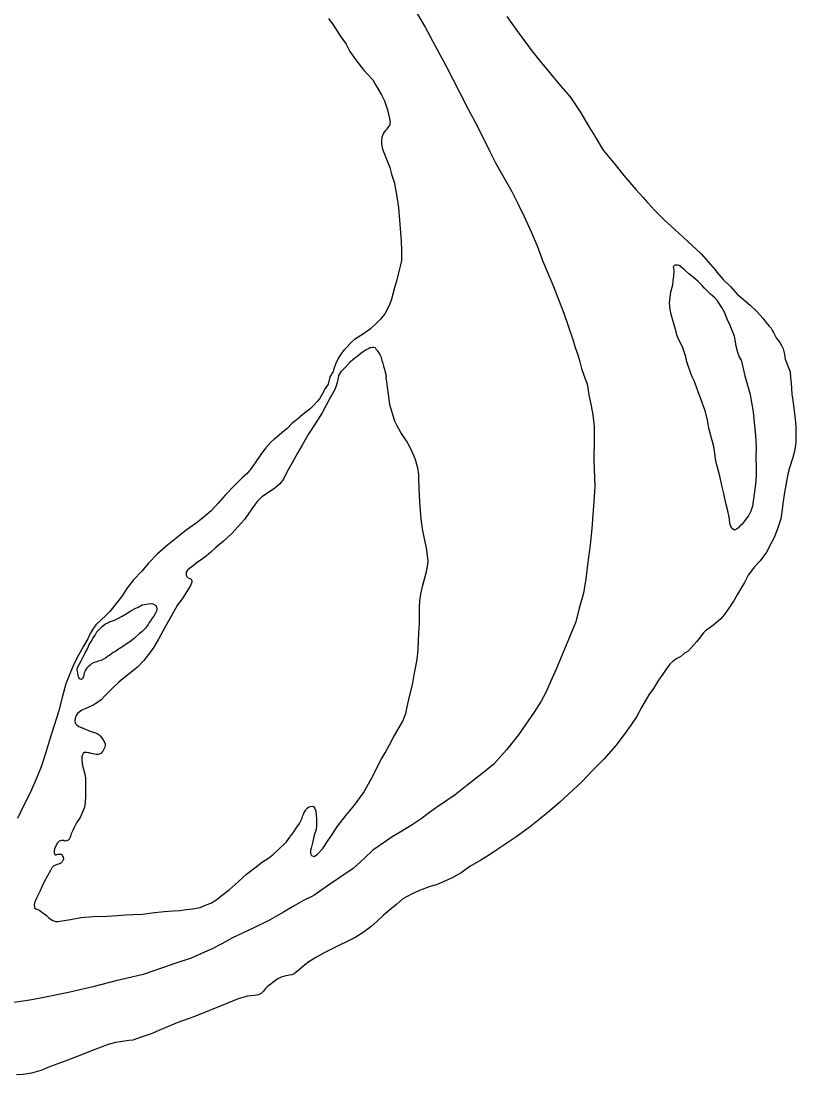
# Model space of a CAD drawing. Extents: x -939622 to -934222, y 1383701 to 1385301.
# Drawn here: x -935646.75 to -935628.9, y 1384163.69 to 1384187.97 of the extents above; entities that cross this region are included whole.
import ezdxf

# ---------------------------------------------------------------- set-up
doc = ezdxf.new("R2010")
doc.units = 0
doc.layers.add('Level 3', color=7, linetype='Continuous')
doc.layers.add('Level 9', color=7, linetype='Continuous')

msp = doc.modelspace()

# ---------------------------------------------------------------- linework, layer by layer
at = {"layer": 'Level 3'}
for points in [[(-935637.717, 1384188.301), (-935637.439, 1384187.83), (-935637.208, 1384187.399), (-935636.953, 1384186.915), (-935636.64, 1384186.319), (-935636.447, 1384185.938), (-935636.247, 1384185.554), (-935635.952, 1384184.963), (-935635.818, 1384184.701), (-935635.662, 1384184.421), (-935635.448, 1384184.046), (-935635.298, 1384183.754), (-935635.16, 1384183.47), (-935634.998, 1384183.115), (-935634.858, 1384182.789), (-935634.739, 1384182.454), (-935634.629, 1384182.196), (-935634.488, 1384181.855), (-935634.368, 1384181.552), (-935634.246, 1384181.238), (-935634.14, 1384180.928), (-935634.041, 1384180.631), (-935633.982, 1384180.446), (-935633.927, 1384180.283), (-935633.888, 1384180.146), (-935633.863, 1384180.053), (-935633.839, 1384179.967)], [(-935633.839, 1384179.967), (-935633.755, 1384179.728), (-935633.712, 1384179.612), (-935633.673, 1384179.357), (-935633.616, 1384179.103), (-935633.576, 1384178.896), (-935633.551, 1384178.626), (-935633.544, 1384178.351), (-935633.557, 1384177.853), (-935633.535, 1384177.242), (-935633.559, 1384176.9), (-935633.578, 1384176.592), (-935633.605, 1384176.275), (-935633.637, 1384175.9), (-935633.685, 1384175.566), (-935633.741, 1384175.115), (-935633.795, 1384174.79), (-935633.891, 1384174.443), (-935633.972, 1384174.124), (-935634.152, 1384173.683), (-935634.268, 1384173.402), (-935634.422, 1384173.034), (-935634.587, 1384172.673), (-935634.664, 1384172.501), (-935634.771, 1384172.301), (-935634.933, 1384172.042), (-935635.121, 1384171.767), (-935635.293, 1384171.526), (-935635.565, 1384171.176), (-935635.865, 1384170.837), (-935636.128, 1384170.631), (-935636.478, 1384170.354), (-935636.752, 1384170.139), (-935637.183, 1384169.846), (-935637.341, 1384169.735), (-935637.53, 1384169.59), (-935637.741, 1384169.447), (-935638.02, 1384169.283), (-935638.2, 1384169.174), (-935638.358, 1384169.066), (-935638.504, 1384168.968), (-935638.647, 1384168.863), (-935638.836, 1384168.682), (-935639.103, 1384168.446), (-935639.689, 1384168.04), (-935640.005, 1384167.82), (-935640.241, 1384167.704), (-935640.456, 1384167.584), (-935640.708, 1384167.437), (-935641.026, 1384167.254), (-935641.406, 1384167.066), (-935641.881, 1384166.844), (-935642.128, 1384166.705), (-935642.367, 1384166.585), (-935642.523, 1384166.511), (-935642.833, 1384166.373), (-935643.186, 1384166.261), (-935643.468, 1384166.161), (-935643.936, 1384166.003), (-935644.302, 1384165.914), (-935644.534, 1384165.858), (-935645.096, 1384165.715), (-935645.658, 1384165.583), (-935646.301, 1384165.452), (-935646.549, 1384165.41), (-935646.972, 1384165.344)]]:
    msp.add_lwpolyline(points, dxfattribs=at)
at = {"layer": 'Level 9'}
for points in [[(-935639.667, 1384188.033), (-935639.562, 1384187.881), (-935639.398, 1384187.634), (-935639.258, 1384187.435), (-935639.176, 1384187.273), (-935639.045, 1384187.082), (-935638.864, 1384186.848), (-935638.76, 1384186.738), (-935638.644, 1384186.613), (-935638.569, 1384186.48), (-935638.446, 1384186.271), (-935638.38, 1384186.129), (-935638.309, 1384185.927), (-935638.286, 1384185.823), (-935638.261, 1384185.727), (-935638.254, 1384185.688), (-935638.249, 1384185.652), (-935638.253, 1384185.61), (-935638.258, 1384185.583), (-935638.278, 1384185.552), (-935638.298, 1384185.521), (-935638.326, 1384185.48), (-935638.36, 1384185.44), (-935638.403, 1384185.384), (-935638.438, 1384185.298), (-935638.449, 1384185.201), (-935638.45, 1384185.138), (-935638.424, 1384185.021), (-935638.366, 1384184.864), (-935638.259, 1384184.597), (-935638.214, 1384184.445), (-935638.158, 1384184.26), (-935638.104, 1384183.973), (-935638.058, 1384183.673)], [(-935635.56, 1384188.073), (-935635.33, 1384187.754), (-935634.986, 1384187.283), (-935634.796, 1384187.053), (-935634.612, 1384186.831), (-935634.362, 1384186.528), (-935634.103, 1384186.222), (-935633.851, 1384185.858), (-935633.688, 1384185.561), (-935633.531, 1384185.317), (-935633.337, 1384184.993), (-935633.074, 1384184.672), (-935632.865, 1384184.413), (-935632.587, 1384184.089), (-935632.424, 1384183.915), (-935632.319, 1384183.79), (-935632.147, 1384183.607), (-935631.936, 1384183.393), (-935631.69, 1384183.171), (-935631.387, 1384182.888), (-935631.08, 1384182.605), (-935630.761, 1384182.235), (-935630.723, 1384182.188), (-935630.575, 1384182.017), (-935630.406, 1384181.852), (-935630.249, 1384181.68), (-935630.117, 1384181.562), (-935629.946, 1384181.415), (-935629.818, 1384181.294), (-935629.724, 1384181.195), (-935629.664, 1384181.126), (-935629.613, 1384181.064), (-935629.591, 1384181.032), (-935629.549, 1384180.977), (-935629.515, 1384180.939), (-935629.471, 1384180.892), (-935629.438, 1384180.836), (-935629.412, 1384180.792), (-935629.372, 1384180.7), (-935629.356, 1384180.674), (-935629.299, 1384180.601), (-935629.27, 1384180.56), (-935629.232, 1384180.495), (-935629.195, 1384180.415), (-935629.17, 1384180.323), (-935629.158, 1384180.248), (-935629.151, 1384180.212), (-935629.147, 1384180.182)], [(-935638.058, 1384183.673), (-935638.031, 1384183.379), (-935638.007, 1384183.093), (-935637.996, 1384182.898), (-935637.984, 1384182.687), (-935637.988, 1384182.566), (-935637.989, 1384182.455), (-935638.012, 1384182.351), (-935638.055, 1384182.169), (-935638.104, 1384181.98), (-935638.141, 1384181.851), (-935638.188, 1384181.675), (-935638.219, 1384181.565), (-935638.262, 1384181.43), (-935638.373, 1384181.227), (-935638.473, 1384181.105), (-935638.585, 1384180.983), (-935638.698, 1384180.879), (-935638.859, 1384180.763), (-935639.066, 1384180.631), (-935639.142, 1384180.571), (-935639.28, 1384180.429), (-935639.318, 1384180.389), (-935639.383, 1384180.298), (-935639.428, 1384180.224), (-935639.464, 1384180.156), (-935639.497, 1384180.086), (-935639.546, 1384179.954), (-935639.564, 1384179.896), (-935639.595, 1384179.846), (-935639.606, 1384179.822), (-935639.623, 1384179.797), (-935639.637, 1384179.769), (-935639.64, 1384179.763)], [(-935630.158, 1384180.167), (-935630.204, 1384180.244), (-935630.24, 1384180.336), (-935630.273, 1384180.476), (-935630.29, 1384180.581), (-935630.316, 1384180.707), (-935630.37, 1384180.837), (-935630.416, 1384180.953), (-935630.483, 1384181.101), (-935630.537, 1384181.249), (-935630.608, 1384181.37), (-935630.705, 1384181.526), (-935630.767, 1384181.59), (-935630.877, 1384181.685), (-935631.005, 1384181.815), (-935631.059, 1384181.876), (-935631.156, 1384181.975), (-935631.262, 1384182.064), (-935631.364, 1384182.144), (-935631.47, 1384182.236), (-935631.555, 1384182.317), (-935631.592, 1384182.339), (-935631.628, 1384182.347), (-935631.685, 1384182.342), (-935631.7, 1384182.341), (-935631.726, 1384182.31), (-935631.721, 1384182.277), (-935631.711, 1384182.232), (-935631.723, 1384182.093), (-935631.734, 1384181.996), (-935631.744, 1384181.884), (-935631.785, 1384181.725), (-935631.802, 1384181.61), (-935631.817, 1384181.468), (-935631.802, 1384181.324), (-935631.782, 1384181.216), (-935631.727, 1384181.034), (-935631.678, 1384180.87), (-935631.641, 1384180.724), (-935631.614, 1384180.65), (-935631.569, 1384180.567), (-935631.513, 1384180.449), (-935631.479, 1384180.36), (-935631.458, 1384180.285), (-935631.444, 1384180.25), (-935631.44, 1384180.217), (-935631.433, 1384180.196), (-935631.426, 1384180.16), (-935631.422, 1384180.139)], [(-935639.437, 1384179.787), (-935639.414, 1384179.827), (-935639.366, 1384179.901), (-935639.332, 1384179.939), (-935639.286, 1384179.989), (-935639.222, 1384180.055), (-935639.162, 1384180.124), (-935639.107, 1384180.171), (-935639.058, 1384180.212), (-935639.017, 1384180.241), (-935638.967, 1384180.276), (-935638.921, 1384180.315), (-935638.868, 1384180.353), (-935638.825, 1384180.388), (-935638.804, 1384180.404), (-935638.763, 1384180.418), (-935638.737, 1384180.434), (-935638.707, 1384180.447), (-935638.695, 1384180.45), (-935638.651, 1384180.458), (-935638.642, 1384180.459), (-935638.626, 1384180.456), (-935638.596, 1384180.449), (-935638.596, 1384180.446), (-935638.583, 1384180.434), (-935638.573, 1384180.404), (-935638.548, 1384180.378), (-935638.535, 1384180.358), (-935638.487, 1384180.287), (-935638.461, 1384180.24), (-935638.436, 1384180.151), (-935638.423, 1384180.112), (-935638.398, 1384180.02), (-935638.377, 1384179.948), (-935638.362, 1384179.879), (-935638.348, 1384179.829), (-935638.337, 1384179.775)], [(-935629.147, 1384180.182), (-935629.034, 1384179.89), (-935629.022, 1384179.758), (-935629.009, 1384179.616), (-935629.004, 1384179.505), (-935628.992, 1384179.37), (-935628.974, 1384179.229), (-935628.948, 1384179.049), (-935628.918, 1384178.8), (-935628.904, 1384178.623), (-935628.899, 1384178.505), (-935628.9, 1384178.394), (-935628.901, 1384178.285), (-935628.91, 1384178.209), (-935628.933, 1384178.06), (-935628.972, 1384177.914), (-935629.048, 1384177.672), (-935629.086, 1384177.531), (-935629.163, 1384177.105), (-935629.203, 1384176.85), (-935629.215, 1384176.717), (-935629.247, 1384176.504), (-935629.313, 1384176.29), (-935629.394, 1384176.087), (-935629.46, 1384175.955), (-935629.576, 1384175.732), (-935629.726, 1384175.535), (-935629.855, 1384175.393), (-935629.996, 1384175.203), (-935630.085, 1384175.036), (-935630.244, 1384174.766), (-935630.324, 1384174.627), (-935630.442, 1384174.438), (-935630.549, 1384174.288), (-935630.626, 1384174.194), (-935630.794, 1384174.056), (-935630.928, 1384173.957), (-935630.98, 1384173.921), (-935631.029, 1384173.877), (-935631.128, 1384173.746), (-935631.191, 1384173.664), (-935631.311, 1384173.526), (-935631.379, 1384173.454), (-935631.464, 1384173.401), (-935631.554, 1384173.331), (-935631.642, 1384173.279), (-935631.729, 1384173.22), (-935631.801, 1384173.148), (-935631.886, 1384173.035), (-935631.965, 1384172.92), (-935632.064, 1384172.783), (-935632.181, 1384172.593), (-935632.285, 1384172.441), (-935632.372, 1384172.298), (-935632.455, 1384172.15), (-935632.575, 1384171.936), (-935632.701, 1384171.746), (-935632.834, 1384171.565), (-935633.049, 1384171.275), (-935633.327, 1384170.96), (-935633.582, 1384170.707), (-935633.834, 1384170.44), (-935634.35, 1384169.96), (-935634.57, 1384169.775), (-935634.775, 1384169.603), (-935635.042, 1384169.386), (-935635.353, 1384169.167), (-935635.513, 1384169.057), (-935635.787, 1384168.875), (-935635.962, 1384168.759), (-935636.158, 1384168.635), (-935636.409, 1384168.485), (-935636.61, 1384168.346), (-935636.818, 1384168.228), (-935636.986, 1384168.151), (-935637.165, 1384168.073), (-935637.352, 1384168.017), (-935637.573, 1384167.934), (-935637.738, 1384167.86), (-935637.855, 1384167.798), (-935637.955, 1384167.745), (-935638.097, 1384167.624), (-935638.256, 1384167.49), (-935638.406, 1384167.356), (-935638.547, 1384167.229), (-935638.694, 1384167.096), (-935638.805, 1384167.012), (-935638.848, 1384166.98), (-935639.038, 1384166.86), (-935639.22, 1384166.767), (-935639.429, 1384166.667), (-935639.617, 1384166.577), (-935639.766, 1384166.501), (-935639.957, 1384166.39), (-935640.123, 1384166.294), (-935640.222, 1384166.218), (-935640.335, 1384166.119), (-935640.424, 1384166.045), (-935640.459, 1384166.017), (-935640.474, 1384166.01), (-935640.524, 1384165.993)], [(-935630.158, 1384180.167), (-935630.077, 1384179.797), (-935630.012, 1384179.579), (-935629.957, 1384179.364), (-935629.92, 1384179.181), (-935629.883, 1384178.969), (-935629.868, 1384178.8), (-935629.833, 1384178.428), (-935629.814, 1384178.133), (-935629.821, 1384177.912), (-935629.815, 1384177.677), (-935629.818, 1384177.499), (-935629.832, 1384177.288), (-935629.86, 1384177.079), (-935629.898, 1384176.791), (-935629.936, 1384176.678), (-935629.995, 1384176.573), (-935630.041, 1384176.514), (-935630.069, 1384176.471), (-935630.135, 1384176.381), (-935630.182, 1384176.341), (-935630.196, 1384176.322), (-935630.219, 1384176.294), (-935630.266, 1384176.262), (-935630.316, 1384176.239), (-935630.347, 1384176.262), (-935630.381, 1384176.285), (-935630.4, 1384176.33), (-935630.42, 1384176.384), (-935630.428, 1384176.504), (-935630.467, 1384176.686), (-935630.505, 1384176.83), (-935630.537, 1384176.97), (-935630.562, 1384177.084), (-935630.595, 1384177.24), (-935630.654, 1384177.482), (-935630.745, 1384177.832), (-935630.766, 1384178.009), (-935630.793, 1384178.168), (-935630.845, 1384178.356), (-935630.907, 1384178.586), (-935630.94, 1384178.772), (-935630.986, 1384178.963), (-935631.06, 1384179.184), (-935631.11, 1384179.324), (-935631.15, 1384179.428), (-935631.187, 1384179.535), (-935631.217, 1384179.618), (-935631.243, 1384179.678), (-935631.288, 1384179.776), (-935631.321, 1384179.85), (-935631.422, 1384180.139)], [(-935639.64, 1384179.763), (-935639.679, 1384179.607), (-935639.744, 1384179.503), (-935639.815, 1384179.376), (-935639.874, 1384179.269), (-935639.92, 1384179.213), (-935640.021, 1384179.107), (-935640.096, 1384179.026), (-935640.21, 1384178.94), (-935640.315, 1384178.855), (-935640.42, 1384178.767), (-935640.513, 1384178.694), (-935640.623, 1384178.585), (-935640.746, 1384178.484), (-935640.856, 1384178.384), (-935640.926, 1384178.327), (-935640.996, 1384178.27), (-935641.114, 1384178.137), (-935641.209, 1384178.007), (-935641.346, 1384177.812), (-935641.454, 1384177.657), (-935641.552, 1384177.536), (-935641.66, 1384177.445), (-935641.845, 1384177.261), (-935642.05, 1384177.042), (-935642.209, 1384176.862), (-935642.368, 1384176.687), (-935642.571, 1384176.517), (-935642.717, 1384176.404), (-935642.946, 1384176.239), (-935643.185, 1384176.046), (-935643.377, 1384175.895), (-935643.607, 1384175.691), (-935643.812, 1384175.482), (-935643.974, 1384175.289), (-935644.15, 1384175.099), (-935644.296, 1384174.916), (-935644.436, 1384174.706), (-935644.591, 1384174.513), (-935644.642, 1384174.442), (-935644.709, 1384174.365), (-935644.798, 1384174.271), (-935644.903, 1384174.171), (-935645.027, 1384174.055), (-935645.082, 1384173.981), (-935645.159, 1384173.86), (-935645.211, 1384173.732), (-935645.313, 1384173.568), (-935645.429, 1384173.356), (-935645.518, 1384173.184), (-935645.616, 1384172.967), (-935645.723, 1384172.701), (-935645.794, 1384172.415), (-935645.889, 1384172.052), (-935646.1, 1384171.4), (-935646.191, 1384171.089), (-935646.285, 1384170.784), (-935646.387, 1384170.542), (-935646.531, 1384170.199), (-935646.697, 1384169.886), (-935646.836, 1384169.598)], [(-935639.437, 1384179.787), (-935639.467, 1384179.639), (-935639.5, 1384179.541), (-935639.533, 1384179.468), (-935639.623, 1384179.302), (-935639.724, 1384179.117), (-935639.817, 1384178.942), (-935639.976, 1384178.686), (-935640.118, 1384178.47), (-935640.268, 1384178.215), (-935640.373, 1384178.03), (-935640.505, 1384177.787), (-935640.626, 1384177.572), (-935640.708, 1384177.418), (-935640.791, 1384177.304), (-935640.904, 1384177.206), (-935641.03, 1384177.12), (-935641.203, 1384177.009), (-935641.31, 1384176.899), (-935641.433, 1384176.729), (-935641.604, 1384176.488), (-935641.746, 1384176.323), (-935641.893, 1384176.161), (-935642.091, 1384175.985), (-935642.265, 1384175.838), (-935642.382, 1384175.734), (-935642.489, 1384175.643), (-935642.606, 1384175.557), (-935642.685, 1384175.503), (-935642.784, 1384175.421), (-935642.898, 1384175.333), (-935642.919, 1384175.314), (-935642.944, 1384175.274), (-935642.949, 1384175.241), (-935642.944, 1384175.199), (-935642.931, 1384175.169), (-935642.9, 1384175.14), (-935642.864, 1384175.123), (-935642.836, 1384175.109), (-935642.817, 1384175.082), (-935642.814, 1384175.064), (-935642.816, 1384175.049), (-935642.819, 1384175.037), (-935642.838, 1384174.982), (-935642.891, 1384174.887), (-935643.025, 1384174.68), (-935643.154, 1384174.504), (-935643.337, 1384174.172), (-935643.438, 1384173.993), (-935643.585, 1384173.726), (-935643.689, 1384173.541), (-935643.772, 1384173.432), (-935643.921, 1384173.237), (-935644.075, 1384173.075), (-935644.326, 1384172.882), (-935644.5, 1384172.734), (-935644.669, 1384172.572), (-935644.805, 1384172.437), (-935644.909, 1384172.328), (-935644.991, 1384172.268), (-935645.091, 1384172.21), (-935645.194, 1384172.161), (-935645.247, 1384172.138), (-935645.315, 1384172.109), (-935645.35, 1384172.089), (-935645.38, 1384172.067), (-935645.415, 1384172.042), (-935645.449, 1384172.011), (-935645.484, 1384171.967), (-935645.501, 1384171.936), (-935645.513, 1384171.855), (-935645.505, 1384171.794), (-935645.467, 1384171.754), (-935645.418, 1384171.713), (-935645.363, 1384171.688), (-935645.308, 1384171.666), (-935645.235, 1384171.638), (-935645.138, 1384171.599), (-935645.062, 1384171.578), (-935645.001, 1384171.553), (-935644.955, 1384171.521), (-935644.93, 1384171.501), (-935644.902, 1384171.463), (-935644.861, 1384171.41), (-935644.842, 1384171.378), (-935644.82, 1384171.339), (-935644.813, 1384171.315), (-935644.812, 1384171.291), (-935644.814, 1384171.27), (-935644.822, 1384171.24), (-935644.839, 1384171.206), (-935644.858, 1384171.16), (-935644.864, 1384171.148), (-935644.872, 1384171.138), (-935644.913, 1384171.092), (-935644.978, 1384171.071), (-935645.011, 1384171.073), (-935645.05, 1384171.081), (-935645.095, 1384171.085), (-935645.135, 1384171.096), (-935645.183, 1384171.106)], [(-935637.694, 1384177.946), (-935637.746, 1384178.056), (-935637.804, 1384178.178), (-935637.871, 1384178.296), (-935637.941, 1384178.396), (-935638.001, 1384178.49), (-935638.088, 1384178.644), (-935638.137, 1384178.754), (-935638.184, 1384178.894), (-935638.217, 1384179.001), (-935638.252, 1384179.13), (-935638.28, 1384179.316), (-935638.292, 1384179.424), (-935638.301, 1384179.49), (-935638.306, 1384179.541), (-935638.314, 1384179.595), (-935638.325, 1384179.667), (-935638.329, 1384179.688), (-935638.337, 1384179.775)], [(-935642.948, 1384167.497), (-935642.793, 1384167.514), (-935642.626, 1384167.547), (-935642.499, 1384167.594), (-935642.366, 1384167.653), (-935642.266, 1384167.711), (-935642.117, 1384167.828), (-935641.954, 1384167.951), (-935641.75, 1384168.139), (-935641.558, 1384168.309), (-935641.398, 1384168.435), (-935641.369, 1384168.46), (-935641.188, 1384168.593), (-935641.067, 1384168.673), (-935641.009, 1384168.714), (-935640.933, 1384168.771), (-935640.826, 1384168.874), (-935640.634, 1384169.056), (-935640.56, 1384169.164), (-935640.468, 1384169.288), (-935640.397, 1384169.396), (-935640.34, 1384169.476), (-935640.304, 1384169.544), (-935640.276, 1384169.605), (-935640.26, 1384169.663), (-935640.246, 1384169.694), (-935640.226, 1384169.733), (-935640.201, 1384169.78), (-935640.181, 1384169.807), (-935640.158, 1384169.832), (-935640.126, 1384169.855), (-935640.087, 1384169.874), (-935640.042, 1384169.876), (-935640.012, 1384169.868), (-935639.999, 1384169.847), (-935639.984, 1384169.823), (-935639.958, 1384169.77), (-935639.954, 1384169.68), (-935639.948, 1384169.592), (-935639.943, 1384169.523), (-935639.943, 1384169.43), (-935639.955, 1384169.345), (-935639.995, 1384169.208), (-935640.028, 1384169.062), (-935640.052, 1384168.974), (-935640.06, 1384168.943), (-935640.071, 1384168.91), (-935640.081, 1384168.864), (-935640.086, 1384168.813), (-935640.085, 1384168.789), (-935640.062, 1384168.741), (-935640.025, 1384168.724), (-935639.998, 1384168.716), (-935639.919, 1384168.77), (-935639.798, 1384168.907), (-935639.687, 1384169.08), (-935639.601, 1384169.201), (-935639.45, 1384169.426), (-935639.261, 1384169.671), (-935639.068, 1384169.901), (-935638.863, 1384170.185), (-935638.671, 1384170.533), (-935638.452, 1384170.951), (-935638.362, 1384171.111), (-935638.263, 1384171.295), (-935638.179, 1384171.452), (-935638.097, 1384171.6), (-935637.956, 1384171.84), (-935637.89, 1384172.014), (-935637.853, 1384172.169), (-935637.799, 1384172.409), (-935637.73, 1384172.674), (-935637.691, 1384172.904), (-935637.653, 1384173.099), (-935637.626, 1384173.269), (-935637.6, 1384173.478), (-935637.593, 1384173.692), (-935637.584, 1384173.876), (-935637.574, 1384174.088), (-935637.572, 1384174.462), (-935637.563, 1384174.613), (-935637.541, 1384174.767), (-935637.495, 1384174.974), (-935637.449, 1384175.138), (-935637.41, 1384175.284), (-935637.383, 1384175.448), (-935637.376, 1384175.53), (-935637.384, 1384175.653), (-935637.411, 1384175.83), (-935637.44, 1384175.971), (-935637.475, 1384176.114), (-935637.502, 1384176.267), (-935637.534, 1384176.498), (-935637.554, 1384176.793), (-935637.568, 1384177.031), (-935637.578, 1384177.236), (-935637.584, 1384177.401), (-935637.589, 1384177.528), (-935637.609, 1384177.669), (-935637.657, 1384177.833), (-935637.694, 1384177.946)], [(-935644.905, 1384173.239), (-935644.974, 1384173.218), (-935645.009, 1384173.208), (-935645.045, 1384173.198), (-935645.083, 1384173.181), (-935645.122, 1384173.165), (-935645.159, 1384173.13), (-935645.212, 1384173.083), (-935645.244, 1384173.049), (-935645.269, 1384173.012), (-935645.297, 1384172.951), (-935645.307, 1384172.899), (-935645.315, 1384172.86), (-935645.335, 1384172.829), (-935645.346, 1384172.81), (-935645.361, 1384172.798), (-935645.382, 1384172.803), (-935645.4, 1384172.808), (-935645.409, 1384172.82), (-935645.422, 1384172.841), (-935645.432, 1384172.856), (-935645.433, 1384172.889), (-935645.441, 1384172.952), (-935645.458, 1384173.011), (-935645.456, 1384173.045), (-935645.44, 1384173.09), (-935645.403, 1384173.158), (-935645.367, 1384173.229), (-935645.314, 1384173.333), (-935645.278, 1384173.413), (-935645.224, 1384173.505), (-935645.182, 1384173.606), (-935645.14, 1384173.674), (-935645.097, 1384173.739), (-935645.046, 1384173.819), (-935645.007, 1384173.893), (-935644.992, 1384173.908), (-935644.943, 1384173.961), (-935644.882, 1384174.021), (-935644.836, 1384174.059), (-935644.803, 1384174.081), (-935644.753, 1384174.107), (-935644.73, 1384174.117), (-935644.671, 1384174.14), (-935644.602, 1384174.166), (-935644.52, 1384174.202), (-935644.42, 1384174.257), (-935644.329, 1384174.312), (-935644.22, 1384174.382), (-935644.138, 1384174.43), (-935644.041, 1384174.475), (-935643.958, 1384174.515), (-935643.904, 1384174.529), (-935643.827, 1384174.543), (-935643.755, 1384174.546), (-935643.719, 1384174.538), (-935643.673, 1384174.516), (-935643.645, 1384174.492), (-935643.635, 1384174.472), (-935643.625, 1384174.421), (-935643.629, 1384174.369), (-935643.663, 1384174.308), (-935643.694, 1384174.258), (-935643.728, 1384174.212), (-935643.765, 1384174.159), (-935643.797, 1384174.11), (-935643.822, 1384174.067), (-935643.862, 1384174.008), (-935643.888, 1384173.983), (-935643.931, 1384173.934), (-935643.966, 1384173.896), (-935644.027, 1384173.849)], [(-935644.027, 1384173.849), (-935644.117, 1384173.773), (-935644.149, 1384173.745), (-935644.187, 1384173.71), (-935644.246, 1384173.666), (-935644.328, 1384173.615), (-935644.407, 1384173.561), (-935644.454, 1384173.529), (-935644.533, 1384173.478), (-935644.577, 1384173.446), (-935644.63, 1384173.417), (-935644.671, 1384173.389), (-935644.717, 1384173.354), (-935644.75, 1384173.332), (-935644.805, 1384173.288), (-935644.817, 1384173.281), (-935644.852, 1384173.265), (-935644.905, 1384173.239)], [(-935645.183, 1384171.106), (-935645.207, 1384171.108), (-935645.238, 1384171.116), (-935645.265, 1384171.118), (-935645.288, 1384171.112), (-935645.318, 1384171.089), (-935645.338, 1384171.062), (-935645.349, 1384171.031), (-935645.352, 1384170.965), (-935645.342, 1384170.844), (-935645.311, 1384170.731), (-935645.287, 1384170.644), (-935645.271, 1384170.533), (-935645.266, 1384170.319), (-935645.267, 1384170.102), (-935645.277, 1384169.966), (-935645.294, 1384169.854), (-935645.319, 1384169.781), (-935645.388, 1384169.621), (-935645.477, 1384169.492), (-935645.53, 1384169.384), (-935645.557, 1384169.32), (-935645.571, 1384169.289), (-935645.594, 1384169.24), (-935645.605, 1384169.213), (-935645.624, 1384169.164), (-935645.635, 1384169.133), (-935645.643, 1384169.121), (-935645.655, 1384169.105), (-935645.669, 1384169.093), (-935645.681, 1384169.086), (-935645.705, 1384169.077), (-935645.741, 1384169.075), (-935645.756, 1384169.087), (-935645.795, 1384169.091), (-935645.819, 1384169.088), (-935645.84, 1384169.084), (-935645.875, 1384169.071), (-935645.893, 1384169.055), (-935645.919, 1384169.024), (-935645.983, 1384168.898), (-935645.99, 1384168.84), (-935645.989, 1384168.813), (-935645.985, 1384168.771), (-935645.966, 1384168.754), (-935645.945, 1384168.757), (-935645.925, 1384168.767), (-935645.895, 1384168.771), (-935645.865, 1384168.775), (-935645.829, 1384168.771), (-935645.814, 1384168.765), (-935645.804, 1384168.75), (-935645.794, 1384168.73), (-935645.784, 1384168.7), (-935645.777, 1384168.664), (-935645.779, 1384168.64), (-935645.799, 1384168.612), (-935645.805, 1384168.6), (-935645.822, 1384168.578), (-935645.839, 1384168.565), (-935645.887, 1384168.539), (-935645.922, 1384168.535), (-935645.97, 1384168.512), (-935646.005, 1384168.493), (-935646.046, 1384168.455), (-935646.07, 1384168.394), (-935646.215, 1384168.151), (-935646.264, 1384168.035), (-935646.323, 1384167.912), (-935646.362, 1384167.823), (-935646.393, 1384167.756), (-935646.418, 1384167.707), (-935646.431, 1384167.667), (-935646.44, 1384167.652), (-935646.45, 1384167.606), (-935646.439, 1384167.537), (-935646.408, 1384167.511), (-935646.368, 1384167.494), (-935646.32, 1384167.475), (-935646.27, 1384167.44), (-935646.227, 1384167.409), (-935646.168, 1384167.356), (-935646.119, 1384167.316), (-935646.085, 1384167.284), (-935646.017, 1384167.244), (-935645.951, 1384167.222), (-935645.902, 1384167.221), (-935645.762, 1384167.244), (-935645.616, 1384167.267), (-935645.375, 1384167.315), (-935645.094, 1384167.337), (-935644.77, 1384167.345), (-935644.53, 1384167.36), (-935644.342, 1384167.372), (-935644.171, 1384167.381), (-935643.947, 1384167.392), (-935643.738, 1384167.418), (-935643.457, 1384167.455), (-935643.244, 1384167.465), (-935643.092, 1384167.477), (-935642.948, 1384167.497)], [(-935640.524, 1384165.993), (-935640.655, 1384165.972), (-935640.762, 1384165.94), (-935640.838, 1384165.903), (-935640.891, 1384165.864), (-935640.946, 1384165.826), (-935640.998, 1384165.781), (-935641.074, 1384165.726), (-935641.122, 1384165.676), (-935641.165, 1384165.617), (-935641.216, 1384165.563), (-935641.284, 1384165.53), (-935641.376, 1384165.516), (-935641.538, 1384165.503), (-935641.751, 1384165.436), (-935642.014, 1384165.334), (-935642.774, 1384165.024), (-935643.141, 1384164.893), (-935643.471, 1384164.757), (-935643.756, 1384164.636), (-935643.987, 1384164.553), (-935644.179, 1384164.49), (-935644.266, 1384164.477), (-935644.462, 1384164.447), (-935644.573, 1384164.433), (-935644.742, 1384164.386), (-935644.907, 1384164.327), (-935645.155, 1384164.234), (-935645.397, 1384164.13), (-935645.695, 1384164.016), (-935645.928, 1384163.933), (-935646.132, 1384163.858), (-935646.217, 1384163.815), (-935646.297, 1384163.787), (-935646.511, 1384163.726), (-935646.704, 1384163.699), (-935646.86, 1384163.686)]]:
    msp.add_lwpolyline(points, dxfattribs=at)

doc.saveas('drawing.dxf')
